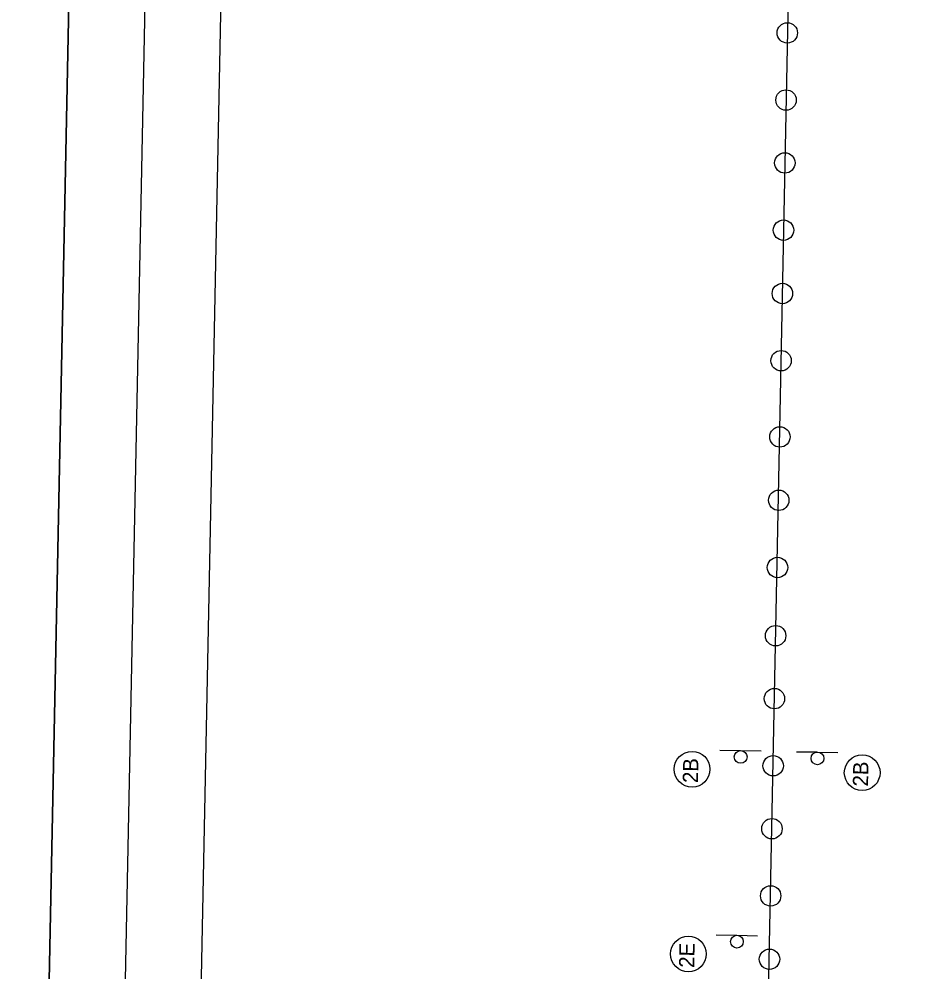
# Model space of a CAD drawing. Extents: x 345549 to 379569, y 127949 to 230467.
# Drawn here: x 345549 to 354366, y 194223 to 203597 of the extents above; entities that cross this region are included whole.
import ezdxf

# ---------------------------------------------------------------- set-up
doc = ezdxf.new("R2010")
doc.units = 0
for name, color, linetype in [('CA-TEXT', 7, 'Continuous'), ('CE-TOPO-CONC-SLAB', 7, 'Continuous'), ('E_RDWY', 7, 'Continuous'), ('P_RDWY_Text', 7, 'Continuous'), ('PLT_Sheet_Border', 7, 'Continuous'), ('PLT_Sheet_Info', 7, 'Continuous'), ('SIGNS-POLES', 7, 'Continuous')]:
    doc.layers.add(name, color=color, linetype=linetype)

msp = doc.modelspace()

# ---------------------------------------------------------------- linework, layer by layer
at = {"layer": 'CA-TEXT'}
for centre in [(352172.5, 196217.3), (353846.5, 196183.6), (352135.9, 194399.9)]:
    msp.add_circle(centre, 175.9, dxfattribs=at)
at = {"layer": 'CE-TOPO-CONC-SLAB'}
for centre in [(353109.5, 203460.5), (353096.8, 202800.4), (353085, 202181.3), (353072.3, 201520.3), (353061.2, 200897.3), (353048.6, 200236.4), (353036.6, 199486.2), (353025.5, 198863.1), (353012.8, 198202.2), (352994.7, 197530.9), (352982.9, 196911.7), (352970.2, 196251.7), (352958.4, 195632.5), (352945.7, 194971.6), (352934.6, 194348.5)]:
    msp.add_circle(centre, 100.4, dxfattribs=at)
at = {"layer": 'E_RDWY'}
msp.add_line((352665.8, 181232), (353387.8, 217082.1), dxfattribs=at)
at = {"layer": 'P_RDWY_Text'}
msp.add_lwpolyline([(345549, 179477.5), (346575.9, 230467.1), (379569.2, 229802.6), (378542.3, 178813)], close=True, dxfattribs=at)
at = {"layer": 'PLT_Sheet_Border'}
for points in [[(378542.3, 178813), (379569.2, 229802.6), (346575.9, 230467.1), (345549, 179477.5)], [(377799.7, 179188), (378799.5, 228827.9), (347305.8, 229462.2), (346306.1, 179822.3)]]:
    msp.add_lwpolyline(points, close=True, dxfattribs=at)
at = {"layer": 'PLT_Sheet_Info'}
msp.add_line((347086.9, 181344.4), (348038.3, 228584.8), dxfattribs=at)
at = {"layer": 'SIGNS-POLES'}
for p, q in [((352445.5, 196405.2), (352648, 196402.7)), ((352649.4, 196401.1), (352851.9, 196397)), ((353201.5, 196390), (353404, 196387.4)), ((353405.5, 196385.9), (353607.9, 196381.8)), ((352408.9, 194587.8), (352611.4, 194585.2)), ((352612.8, 194583.7), (352815.3, 194579.6))]:
    msp.add_line(p, q, dxfattribs=at)
for centre in [(352650.5, 196338.8), (353406.6, 196323.6), (352613.9, 194521.4)]:
    msp.add_circle(centre, 62.6, dxfattribs=at)

# ---------------------------------------------------------------- texts
at = {"layer": 'CA-TEXT'}
for s, p in [('2B', (352229.7, 196080.1)), ('2B', (353903.7, 196046.4)), ('2E', (352193.1, 194262.7))]:
    msp.add_text(s, height=150, rotation=88.84682, dxfattribs=at).set_placement(p)

doc.saveas('drawing.dxf')
